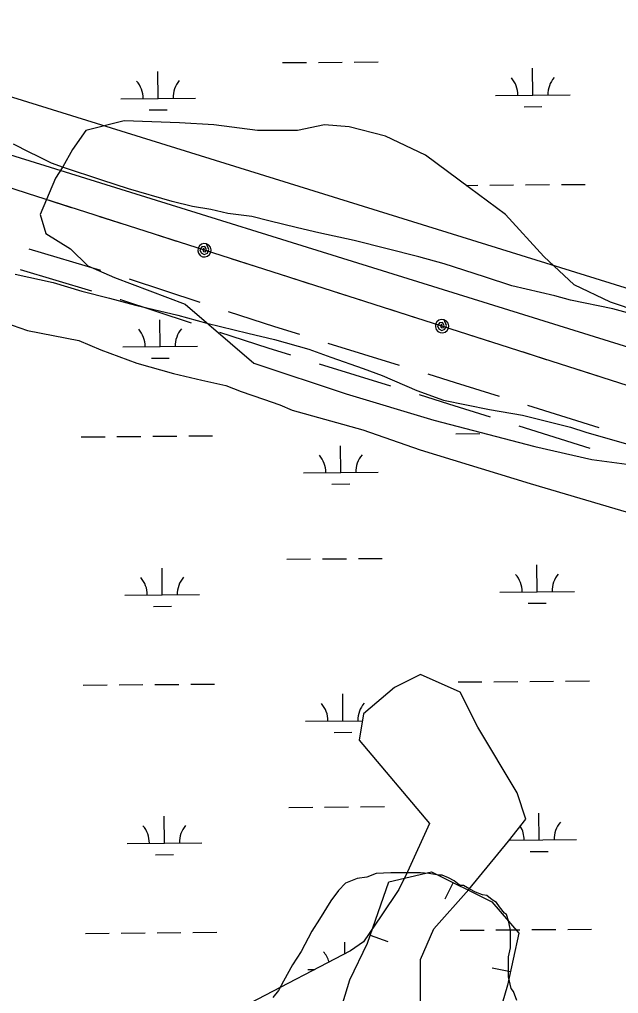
# Model space of a CAD drawing. Extents: x 3567028 to 3605064, y 510945 to 536587.
# Drawn here: x 3588261 to 3589063, y 531015 to 532320 of the extents above; entities that cross this region are included whole.
import ezdxf

# ---------------------------------------------------------------- set-up
doc = ezdxf.new("R2010")
doc.units = 0
for name, color, linetype in [('V-BORW-LINE', 7, 'Continuous'), ('V-ROAD-CNTR', 7, 'Continuous'), ('V-SITE-VEGE', 7, 'Continuous'), ('V-TOPO-SHOR', 7, 'Continuous'), ('V-UTIL-LINE', 7, 'Continuous'), ('V-WETL-SWMP', 7, 'Continuous')]:
    doc.layers.add(name, color=color, linetype=linetype)

msp = doc.modelspace()

# ---------------------------------------------------------------- linework, layer by layer
at = {"layer": 'V-BORW-LINE'}
for p, q in [((3588841.2, 531163.6), (3588830, 531141.2)), ((3588730.3, 531092.9), (3588753.9, 531084.6)), ((3588918, 531043.6), (3588893.6, 531048.9))]:
    msp.add_line(p, q, dxfattribs=at)
msp.add_lwpolyline([(3588677.4, 530949.6), (3588703, 531032.9), (3588726.7, 531082.4), (3588755.3, 531164.4), (3588812.5, 531177.8), (3588893.1, 531137.7), (3588929.2, 531095.5), (3588914.2, 531026), (3588893.5, 530955.3)], dxfattribs=at)
at = {"layer": 'V-ROAD-CNTR'}
for p, q in [((3588273.2, 532012.7), (3588369, 531984.1)), ((3588261.4, 531985), (3588357.2, 531956.3)), ((3588407.3, 531972.5), (3588502.3, 531941.3)), ((3588673.7, 531886.4), (3588769.2, 531856.8)), ((3588661.9, 531858.6), (3588757.5, 531829)), ((3588941, 531803.1), (3589036.4, 531773)), ((3588929.3, 531775.3), (3589024.6, 531745.3))]:
    msp.add_line(p, q, dxfattribs=at)
for points in [[(3588395.6, 531944.8), (3588395.8, 531944.7), (3588490.6, 531913.6)], [(3588540.3, 531928.8), (3588602.1, 531908.5), (3588635.5, 531898.2)], [(3588528.6, 531901.1), (3588593, 531880), (3588623.7, 531870.4)], [(3588807.4, 531844.9), (3588844.2, 531833.6), (3588902.9, 531815.1)], [(3588795.7, 531817.2), (3588835.2, 531804.9), (3588891.1, 531787.3)]]:
    msp.add_lwpolyline(points, dxfattribs=at)
msp.add_arc((3589663.4, 530907), 2135.8, 130.1447, 139.8921, dxfattribs=at)
at = {"layer": 'V-SITE-VEGE'}
for p, q in [((3588274.5, 532141.5), (3588252.8, 532152.9)), ((3588284.8, 532136.8), (3588274.5, 532141.5)), ((3588303.7, 532127.3), (3588284.8, 532136.8)), ((3588319.8, 532121.6), (3588303.7, 532127.3)), ((3588370.7, 532104.5), (3588319.8, 532121.6)), ((3588406.6, 532093.1), (3588370.7, 532104.5)), ((3588465.1, 532076), (3588406.6, 532093.1)), ((3588492.5, 532069.3), (3588465.1, 532076)), ((3588517, 532065.5), (3588492.5, 532069.3)), ((3588539.7, 532059.8), (3588517, 532065.5)), ((3588571.8, 532056), (3588539.7, 532059.8)), ((3588594.4, 532050.3), (3588571.8, 532056)), ((3588633.1, 532040.8), (3588594.4, 532050.3)), ((3588661.5, 532034.1), (3588633.1, 532040.8)), ((3588708.7, 532023.6), (3588661.5, 532034.1)), ((3588795.5, 532001.8), (3588708.7, 532023.6)), ((3588829.5, 531992.3), (3588795.5, 532001.8)), ((3588883.3, 531975.2), (3588829.5, 531992.3)), ((3588920.1, 531962.8), (3588883.3, 531975.2)), ((3588977.7, 531949.5), (3588920.1, 531962.8)), ((3588998.4, 531943.8), (3588977.7, 531949.5)), ((3589055.1, 531932.4), (3588998.4, 531943.8)), ((3589095.7, 531921), (3589055.1, 531932.4))]:
    msp.add_line(p, q, dxfattribs=at)
for points in [[(3588254.7, 531978.8), (3588305.6, 531967.3), (3588344.3, 531955.9), (3588381.2, 531946.4), (3588416.1, 531936.9), (3588472.7, 531923.6), (3588511.4, 531913.2), (3588566.2, 531899.8), (3588602, 531891.3), (3588648.3, 531878), (3588677.5, 531867.5), (3588721, 531852.3), (3588746.4, 531842.9), (3588792.7, 531822.9), (3588828.5, 531809.7), (3588889.9, 531797.3), (3588934.3, 531789.6), (3588998.5, 531773.5), (3589019.2, 531766.8), (3589086.2, 531747.8)], [(3588926.7, 531005.2), (3588922, 531017.5), (3588919.1, 531021.3), (3588915.4, 531037.3), (3588915.4, 531063.8), (3588918.3, 531076.1), (3588918.3, 531099.7), (3588916.4, 531108.2), (3588915.5, 531112), (3588912.7, 531120.5), (3588909.9, 531122.3), (3588903.3, 531130.9), (3588899.5, 531136.5), (3588893.8, 531140.3), (3588886.3, 531146), (3588880.6, 531147), (3588871.2, 531150.7), (3588863.6, 531154.5), (3588855.1, 531159.3), (3588852.3, 531159.3), (3588849.5, 531160.2), (3588842.9, 531165.9), (3588835.3, 531169.7), (3588826.8, 531173.5), (3588822.1, 531173.5), (3588808.9, 531175.4), (3588797.6, 531176.4), (3588757.9, 531176.4), (3588738.1, 531175.5), (3588725.8, 531170.8), (3588712.6, 531169), (3588706, 531166.1), (3588697.4, 531162.4), (3588688, 531153), (3588677.6, 531138.8), (3588662.4, 531114.3), (3588652, 531098.2), (3588637.8, 531070.9), (3588626.4, 531053), (3588614.1, 531031.3), (3588607.5, 531019), (3588599.9, 531009.6)]]:
    msp.add_lwpolyline(points, dxfattribs=at)
at = {"layer": 'V-TOPO-SHOR'}
msp.add_lwpolyline([(3588240.7, 531914), (3588271.3, 531903.3), (3588340.1, 531889.8), (3588369.6, 531877.3), (3588418, 531859.6), (3588466.9, 531845.7), (3588504.6, 531836.7), (3588537.1, 531829.3), (3588557.3, 531821.3), (3588587.3, 531811.1), (3588609.4, 531803.5), (3588625.8, 531796.5), (3588720.4, 531770.1), (3588797, 531743.2), (3588944.6, 531698.1), (3589085.2, 531656.4)], dxfattribs=at)
at = {"layer": 'V-UTIL-LINE'}
for points in [[(3596327.8, 519244.7), (3596555.7, 520553.5), (3596608.7, 520856.4), (3596642.8, 521383.2), (3596692.8, 522850), (3596727.6, 524403.4), (3596836.4, 524401.6), (3596810.3, 524627.5), (3596703.2, 525545), (3596437.4, 527490.4), (3596297.3, 528599.7), (3596136.1, 529068.6), (3595798.6, 529823.1), (3595723.9, 529790.6), (3593807.5, 530393.4), (3590721.5, 531321.4), (3590641.1, 531392.9), (3586481.9, 532688.7), (3586460.6, 532628.9), (3586412.1, 532650), (3586126, 532775.2), (3585921.6, 532944.8), (3585269.7, 534343.3), (3585128.3, 534649.8)], [(3591245.7, 531186.1), (3590813.4, 531316.1), (3589953.9, 531566.2), (3589097.9, 531821.9), (3588271.3, 532086.7), (3587446.8, 532354.7), (3587034.4, 532494.7), (3586632.9, 532635.5), (3586214.3, 532773.2), (3585910.4, 533054), (3585734.4, 533425.4), (3585548.5, 533821), (3585363.4, 534224.7), (3585184.1, 534603.2), (3585160.3, 534653.3)], [(3585262.9, 534651), (3586025.6, 533001.3), (3586128.2, 532876.5), (3589487.5, 531831.1), (3594583.8, 530246.2), (3594630.3, 530174.4), (3594544.4, 526966.9), (3594544.4, 526966.2), (3594533.5, 526554.8), (3594478.7, 524510.1), (3594531.7, 524441.6), (3594542.5, 524391.4), (3594726.3, 524375.6), (3594242.1, 521684.3), (3594146, 521331.8), (3594061.4, 521334.5), (3594004.2, 521248), (3593910.4, 521193.7), (3593722.3, 520581), (3593792.3, 520296.6)], [(3588330.3, 532067.7), (3588297.9, 532078.1)], [(3588400.8, 532045.2), (3588368.4, 532055.5)], [(3588471.3, 532022.6), (3588438.9, 532033)], [(3588508.4, 532010.7), (3588507.6, 532013.5), (3588506.1, 532011.6), (3588507, 532009), (3588509.9, 532008.4), (3588511.1, 532011.6), (3588509, 532015.8), (3588504.8, 532015.3), (3588502.1, 532011.3), (3588504, 532007.1), (3588507.9, 532004.8), (3588512.4, 532006.6), (3588514.3, 532011.8), (3588511.2, 532019.3), (3588507.7, 532019.7), (3588504.3, 532018.7), (3588501.5, 532016.5), (3588499.8, 532013.5), (3588499.4, 532010), (3588500.4, 532006.6), (3588502.6, 532003.8), (3588505.7, 532002.1), (3588509.2, 532001.7), (3588512.5, 532002.7), (3588515.3, 532004.9), (3588517, 532008), (3588517.4, 532011.4), (3588516.4, 532014.8), (3588514.2, 532017.6), (3588511.2, 532019.3)], [(3588577.9, 531988.4), (3588545.6, 531998.8)], [(3588648.4, 531965.9), (3588616, 531976.2)], [(3588718.9, 531943.3), (3588686.5, 531953.7)], [(3588789.4, 531920.7), (3588757, 531931.1)], [(3588826.5, 531908.8), (3588825.7, 531911.6), (3588824.2, 531909.8), (3588825.1, 531907.1), (3588828, 531906.6), (3588829.1, 531909.8), (3588827.1, 531914), (3588822.9, 531913.5), (3588820.2, 531909.4), (3588822.1, 531905.2), (3588826, 531903), (3588830.4, 531904.8), (3588832.4, 531909.9), (3588829.2, 531917.4), (3588825.8, 531917.8), (3588822.4, 531916.8), (3588819.6, 531914.7), (3588817.9, 531911.6), (3588817.5, 531908.1), (3588818.5, 531904.7), (3588820.7, 531902), (3588823.8, 531900.3), (3588827.2, 531899.9), (3588830.6, 531900.8), (3588833.4, 531903), (3588835.1, 531906.1), (3588835.5, 531909.6), (3588834.5, 531913), (3588832.3, 531915.7), (3588829.2, 531917.4)], [(3588896, 531886.6), (3588863.6, 531896.9)], [(3588966.5, 531864), (3588934.1, 531874.4)], [(3589037, 531841.4), (3589004.6, 531851.8)]]:
    msp.add_lwpolyline(points, dxfattribs=at)
at = {"layer": 'V-WETL-SWMP'}
for p, q in [((3588612.9, 532262.1), (3588644.9, 532262.3)), ((3588660.9, 532262.5), (3588692.9, 532262.7)), ((3588708.9, 532262.9), (3588740.9, 532263.1)), ((3588446.3, 532214.2), (3588445.9, 532250.2)), ((3588948.1, 532218.5), (3588947.8, 532254.5)), ((3588898.1, 532218), (3588998.1, 532218.9)), ((3588396.3, 532213.8), (3588496.3, 532214.6)), ((3588434.4, 532198.7), (3588458.4, 532198.9)), ((3588936.3, 532202.9), (3588960.3, 532203.1)), ((3588858.8, 532097.6), (3588874.3, 532097.8)), ((3588890.3, 532097.9), (3588922.3, 532098.2)), ((3588938.3, 532098.3), (3588970.3, 532098.6)), ((3588986.3, 532098.7), (3589018.3, 532099)), ((3588449.1, 531881.6), (3588448.8, 531917.6)), ((3588399.1, 531881.1), (3588499.1, 531882)), ((3588437.2, 531866), (3588461.2, 531866.2)), ((3588343.2, 531760.6), (3588375.2, 531760.9)), ((3588391.2, 531761), (3588423.2, 531761.3)), ((3588439.2, 531761.4), (3588471.2, 531761.7)), ((3588487.2, 531761.8), (3588519.2, 531762.1)), ((3588845.1, 531764.8), (3588877.1, 531765.1)), ((3588691, 531712.8), (3588690.7, 531748.8)), ((3588641, 531712.4), (3588741, 531713.2)), ((3588679.1, 531697.3), (3588703.1, 531697.5)), ((3588618.5, 531596.7), (3588650.5, 531597)), ((3588666.5, 531597.1), (3588698.5, 531597.4)), ((3588714.5, 531597.6), (3588746.5, 531597.8)), ((3588451.9, 531548.9), (3588451.6, 531584.9)), ((3588953.8, 531553.1), (3588953.5, 531589.1)), ((3588903.8, 531552.7), (3589003.8, 531553.6)), ((3588401.9, 531548.5), (3588501.9, 531549.3)), ((3588440, 531533.4), (3588464, 531533.6)), ((3588941.9, 531537.6), (3588965.9, 531537.8)), ((3588346, 531427.9), (3588378, 531428.2)), ((3588394, 531428.3), (3588426, 531428.6)), ((3588442, 531428.7), (3588474, 531429)), ((3588490, 531429.2), (3588522, 531429.4)), ((3588847.9, 531432.2), (3588879.9, 531432.4)), ((3588895.9, 531432.6), (3588927.9, 531432.8)), ((3588943.9, 531433), (3588975.9, 531433.3)), ((3588991.9, 531433.4), (3589023.9, 531433.7)), ((3588693.8, 531380.1), (3588693.5, 531416.1)), ((3588643.8, 531379.7), (3588719.9, 531380.3)), ((3588681.9, 531364.6), (3588705.9, 531364.8)), ((3588621.3, 531264.1), (3588653.3, 531264.4)), ((3588669.3, 531264.5), (3588701.3, 531264.8)), ((3588717.3, 531264.9), (3588749.3, 531265.2)), ((3588454.7, 531216.2), (3588454.4, 531252.2)), ((3588956.6, 531220.5), (3588956.3, 531256.5)), ((3588404.7, 531215.8), (3588504.7, 531216.7)), ((3588916.3, 531220.1), (3589006.6, 531220.9)), ((3588442.8, 531200.7), (3588466.8, 531200.9)), ((3588944.7, 531204.9), (3588968.7, 531205.1)), ((3588348.9, 531095.3), (3588380.9, 531095.5)), ((3588396.9, 531095.7), (3588428.9, 531096)), ((3588444.8, 531096.1), (3588476.8, 531096.4)), ((3588492.8, 531096.5), (3588524.8, 531096.8)), ((3588850.7, 531099.5), (3588882.7, 531099.8)), ((3588898.7, 531099.9), (3588930.7, 531100.2)), ((3588946.7, 531100.3), (3588978.7, 531100.6)), ((3588994.7, 531100.7), (3589026.7, 531101)), ((3588696.4, 531068.2), (3588696.3, 531083.5)), ((3588646.6, 531047), (3588656.1, 531047.1))]:
    msp.add_line(p, q, dxfattribs=at)
for points in [[(3589090.4, 531928.4), (3589052.1, 531941.2), (3589003.6, 531964.2), (3588962.7, 532002.5), (3588911.6, 532058.7), (3588863.1, 532094.5), (3588804.3, 532137.9), (3588750.7, 532163.5), (3588702.1, 532176.2), (3588668.9, 532178.8), (3588633.1, 532171.1), (3588579.5, 532171.1), (3588520.7, 532178.8), (3588474.8, 532181.3), (3588400.7, 532183.9), (3588349.6, 532171.1), (3588331.7, 532145.6), (3588318.9, 532122.6), (3588308.7, 532107.3), (3588288.3, 532058.7), (3588295.9, 532033.2), (3588329.1, 532012.7), (3588352.1, 531989.7), (3588387.9, 531974.4), (3588482.4, 531938.6), (3588574.5, 531859.4), (3588697.9, 531818.3), (3588815.4, 531783), (3588950.6, 531747.8), (3589027, 531730.1), (3589074, 531724.2)], [(3588797.8, 531001.5), (3588797.8, 531060.3), (3588815.4, 531101.4), (3588862.5, 531154.3), (3588915.3, 531218.9), (3588938.8, 531248.3), (3588927.1, 531283.6), (3588874.2, 531371.7), (3588850.7, 531418.7), (3588797.8, 531442.2), (3588762.6, 531424.6), (3588721.4, 531389.3), (3588715.6, 531354.1), (3588809.6, 531242.4), (3588780.2, 531177.8), (3588768.4, 531154.3), (3588744.9, 531119), (3588721.4, 531083.8), (3588703.8, 531072), (3588568.7, 531001.5)]]:
    msp.add_lwpolyline(points, dxfattribs=at)
for centre, start, end in [((3588391, 532214.2), 359.7115, 41.2552), ((3588501.5, 532215.2), 139.7115, 181.2552), ((3588892.9, 532218.5), 359.7115, 41.2552), ((3589003.4, 532219.4), 139.7115, 181.2552), ((3588393.8, 531881.6), 359.7115, 41.2552), ((3588504.3, 531882.5), 139.7115, 181.2552), ((3588635.7, 531712.8), 359.7115, 41.2552), ((3588746.2, 531713.7), 139.7115, 181.2552), ((3588396.6, 531548.9), 359.7115, 41.2552), ((3588507.1, 531549.8), 139.7115, 181.2552), ((3588898.5, 531553.1), 359.7115, 41.2552), ((3589009, 531554.1), 139.7115, 181.2552), ((3588638.5, 531380.1), 359.7115, 41.2552), ((3588749, 531381.1), 139.7115, 181.2552), ((3588399.4, 531216.3), 359.7115, 41.2552), ((3588509.9, 531217.2), 139.7115, 181.2552), ((3588901.3, 531220.5), 359.7115, 31.5916), ((3589011.8, 531221.4), 139.7115, 181.2552), ((3588641.3, 531047.5), 15.9053, 41.2552)]:
    msp.add_arc(centre, 35.2, start, end, dxfattribs=at)

doc.saveas('drawing.dxf')
